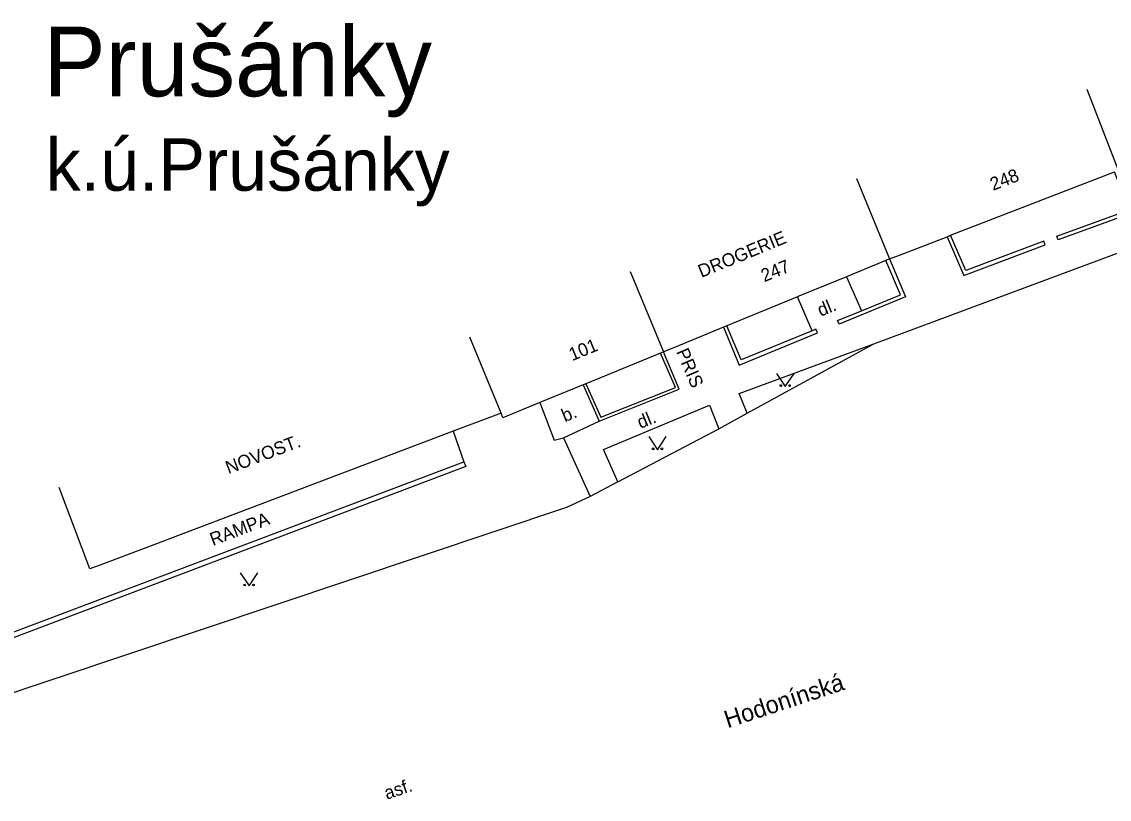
# Model space of a CAD drawing. Extents: x -577457 to -568404, y -1208466 to -1201387.
# Drawn here: x -575333 to -575270.6, y -1204133.7 to -1204089.1 of the extents above; entities that cross this region are included whole.
import ezdxf

# ---------------------------------------------------------------- set-up
doc = ezdxf.new("R2010")
doc.units = 0
for name, color, linetype in [('BUDOVY_MĚŘ', 7, 'Continuous'), ('NÁZEV_K_Ú', 7, 'Continuous'), ('NÁZVY_SÍDEL_JEDNOTKY', 7, 'Continuous'), ('NÁZVY_ULIC_TOK_SMĚR', 7, 'Continuous'), ('POMOC_POPIS', 7, 'Continuous'), ('ROZHRANÍ_PLOCH', 7, 'Continuous'), ('ZN_DOPLŇKOVÉ', 7, 'Continuous'), ('ZN_KULTUR', 7, 'Continuous'), ('Č_POPIS_ORIENT', 7, 'Continuous')]:
    doc.layers.add(name, color=color, linetype=linetype)

msp = doc.modelspace()

# ---------------------------------------------------------------- linework, layer by layer
at = {"layer": 'BUDOVY_MĚŘ'}
for points in [[(-575271.85, -1204092.94), (-575270.04, -1204097.6)], [(-575279.67, -1204101.33), (-575270.25, -1204097.68)], [(-575285.07, -1204098.06), (-575283.17, -1204102.69)], [(-575279.87, -1204101.41), (-575279.67, -1204101.33)], [(-575283.38, -1204102.78), (-575285.64, -1204103.71)], [(-575283.17, -1204102.69), (-575283.38, -1204102.78)], [(-575283.17, -1204102.69), (-575282.61, -1204102.47)], [(-575298.06, -1204103.41), (-575296.16, -1204108.03)], [(-575285.64, -1204103.71), (-575287.57, -1204104.5)], [(-575288.45, -1204104.86), (-575292.51, -1204106.53)], [(-575288.38, -1204104.83), (-575288.45, -1204104.86)], [(-575292.51, -1204106.53), (-575292.71, -1204106.61)], [(-575305.48, -1204111.54), (-575307.27, -1204107.18)], [(-575295.52, -1204107.77), (-575296.16, -1204108.03)], [(-575296.32, -1204108.09), (-575300.61, -1204109.86)], [(-575296.16, -1204108.03), (-575296.32, -1204108.09)], [(-575300.61, -1204109.86), (-575300.77, -1204109.92)], [(-575303.25, -1204110.94), (-575305.37, -1204111.81), (-575305.48, -1204111.54)], [(-575303.16, -1204110.9), (-575303.25, -1204110.94)], [(-575305.48, -1204111.54), (-575308.23, -1204112.58)], [(-575308.23, -1204112.58), (-575325.98, -1204119.31)], [(-575328.3, -1204120.19), (-575329.09, -1204120.49), (-575330.86, -1204115.81)]]:
    msp.add_lwpolyline(points, dxfattribs=at)
at = {"layer": 'ROZHRANÍ_PLOCH'}
for points in [[(-575284.08, -1204107.56), (-575264.9, -1204100.42)], [(-575285.64, -1204103.71), (-575284.78, -1204105.67)], [(-575287.61, -1204106.81), (-575288.45, -1204104.86)], [(-575291.35, -1204111.54), (-575291.81, -1204110.41), (-575284.08, -1204107.56)], [(-575291.35, -1204111.54), (-575284.08, -1204107.56)], [(-575303.25, -1204110.94), (-575302.44, -1204113.1), (-575301.9, -1204112.95)], [(-575298.77, -1204115.49), (-575299.59, -1204113.63), (-575293.52, -1204111.09), (-575292.98, -1204112.45)], [(-575292.98, -1204112.45), (-575291.35, -1204111.54)], [(-575301.9, -1204112.95), (-575299.85, -1204112)], [(-575308.23, -1204112.58), (-575307.61, -1204114.33)], [(-575301.9, -1204112.95), (-575300.37, -1204116.33)], [(-575298.77, -1204115.49), (-575292.98, -1204112.45)], [(-575298.77, -1204115.49), (-575300.37, -1204116.33)], [(-575300.37, -1204116.33), (-575301.72, -1204116.95), (-575335.11, -1204128.14)]]:
    msp.add_lwpolyline(points, dxfattribs=at)
at = {"layer": 'ZN_DOPLŇKOVÉ'}
for points in [[(-575269.13, -1204100), (-575273.49, -1204101.59), (-575273.56, -1204101.38), (-575269.41, -1204099.87), (-575270.25, -1204097.68)], [(-575282.61, -1204102.47), (-575279.87, -1204101.41)], [(-575279.87, -1204101.41), (-575278.91, -1204103.64), (-575274.23, -1204101.88), (-575274.31, -1204101.67), (-575278.79, -1204103.36), (-575279.67, -1204101.33)], [(-575283.17, -1204102.69), (-575282.26, -1204104.87), (-575286.07, -1204106.43), (-575286.16, -1204106.23), (-575284.78, -1204105.67)], [(-575284.78, -1204105.67), (-575282.55, -1204104.75), (-575283.38, -1204102.78)], [(-575287.57, -1204104.5), (-575288.38, -1204104.83)], [(-575292.71, -1204106.61), (-575295.52, -1204107.77)], [(-575292.71, -1204106.61), (-575291.81, -1204108.78), (-575287.32, -1204106.93), (-575287.4, -1204106.72), (-575287.61, -1204106.81)], [(-575287.61, -1204106.81), (-575291.69, -1204108.49), (-575292.51, -1204106.53)], [(-575300.61, -1204109.86), (-575299.76, -1204111.78), (-575295.47, -1204110.06), (-575296.32, -1204108.09)], [(-575299.85, -1204112), (-575295.25, -1204110.16), (-575296.16, -1204108.03)], [(-575300.77, -1204109.92), (-575303.16, -1204110.9)], [(-575300.77, -1204109.92), (-575299.85, -1204112)], [(-575340.88, -1204118.59), (-575338.53, -1204124.75), (-575338.13, -1204125.86), (-575307.61, -1204114.33)], [(-575307.61, -1204114.33), (-575307.51, -1204114.61), (-575336.14, -1204125.43)], [(-575325.98, -1204119.31), (-575328.3, -1204120.19)]]:
    msp.add_lwpolyline(points, dxfattribs=at)
at = {"layer": 'ZN_KULTUR'}
for points in [[(-575289.66, -1204109.26), (-575289.16, -1204110.01), (-575288.66, -1204109.26)], [(-575297, -1204112.89), (-575296.5, -1204113.64), (-575296, -1204112.89)], [(-575320.45, -1204120.71), (-575319.95, -1204121.46), (-575319.45, -1204120.71)]]:
    msp.add_lwpolyline(points, dxfattribs=at)
for centre in [(-575289.41, -1204109.96), (-575288.91, -1204109.96), (-575296.75, -1204113.59), (-575296.25, -1204113.59), (-575320.2, -1204121.41), (-575319.7, -1204121.41)]:
    msp.add_circle(centre, 0.05, dxfattribs=at)

# ---------------------------------------------------------------- texts
at = {"layer": 'NÁZEV_K_Ú'}
msp.add_text('k.ú.Prušánky', height=3, dxfattribs=at).set_placement((-575331.62, -1204098.77))
at = {"layer": 'NÁZVY_SÍDEL_JEDNOTKY'}
msp.add_text('Prušánky', height=4, dxfattribs=at).set_placement((-575331.75, -1204093.35))
at = {"layer": 'NÁZVY_ULIC_TOK_SMĚR'}
msp.add_text('Hodonínská', height=1, rotation=18.24, dxfattribs=at).set_placement((-575292.47, -1204129.64))
at = {"layer": 'POMOC_POPIS'}
for s, rotation, p in [('DROGERIE', 22.36002, (-575293.98, -1204103.78)), ('dl.', 22.36002, (-575287.13, -1204106.01)), ('PRIS', 293.26002, (-575295.44, -1204108.01)), ('b.', 22.29998, (-575301.82, -1204112.07)), ('dl.', 22.29998, (-575297.48, -1204112.45)), ('NOVOST.', 20.75998, (-575321.13, -1204115.05)), ('RAMPA', 20.75998, (-575322.03, -1204119.17)), ('asf.', 18.54, (-575312.04, -1204133.74))]:
    msp.add_text(s, height=0.75, rotation=rotation, dxfattribs=at).set_placement(p)
at = {"layer": 'Č_POPIS_ORIENT'}
for s, rotation, p in [('248', 21.16002, (-575277.23, -1204098.78)), ('247', 22.36002, (-575290.37, -1204104.03)), ('101', 22.29998, (-575301.4, -1204108.56))]:
    msp.add_text(s, height=0.75, rotation=rotation, dxfattribs=at).set_placement(p)

doc.saveas('drawing.dxf')
